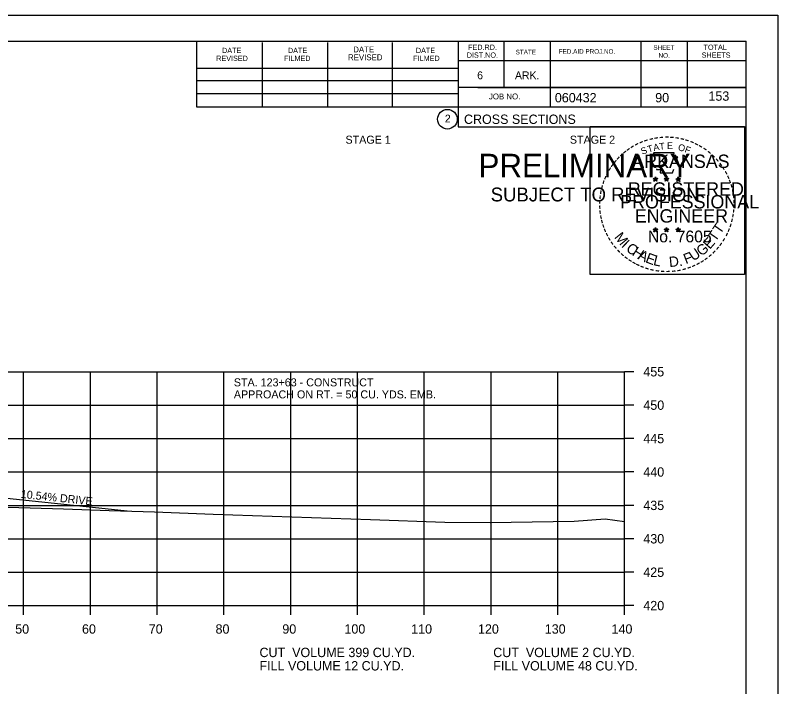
# Model space of a CAD drawing. Extents: x 1538688 to 1540766, y 656250 to 671912.
# Drawn here: x 1538906.9 to 1539021.1, y 659650.8 to 659751.3 of the extents above; entities that cross this region are included whole.
import ezdxf

# ---------------------------------------------------------------- set-up
doc = ezdxf.new("R2010")
doc.units = 0
for name, color, linetype in [('16', 7, 'Continuous'), ('18', 7, 'Continuous'), ('22', 7, 'Continuous'), ('26', 7, 'Continuous'), ('7', 7, 'Continuous'), ('8', 7, 'Continuous'), ('9', 7, 'Continuous'), ('Borings', 7, 'Continuous'), ('Default', 7, 'Continuous'), ('Horizontal Alignment', 7, 'Continuous'), ('RipRap', 7, 'Continuous')]:
    doc.layers.add(name, color=color, linetype=linetype)

msp = doc.modelspace()

# ---------------------------------------------------------------- linework, layer by layer
at = {"layer": '16'}
msp.add_line((1538923.66, 659677.08), (1538903.17, 659679.24), dxfattribs=at)
at = {"layer": '18'}
msp.add_lwpolyline([(1538895.73, 659677.98), (1538914.15, 659677.44), (1538920.98, 659677.17), (1538927.77, 659676.97), (1538936.54, 659676.64), (1538960.11, 659675.83), (1538971.23, 659675.42), (1538978.02, 659675.38), (1538990.63, 659675.6), (1538995.27, 659675.92), (1538998.18, 659675.56)], dxfattribs=at)
at = {"layer": '22'}
for p, q in [((1538718.18, 659697.95), (1538998.18, 659697.95)), ((1538908.18, 659662.95), (1538908.18, 659697.95)), ((1538918.18, 659662.95), (1538918.18, 659697.95)), ((1538928.18, 659662.95), (1538928.18, 659697.95)), ((1538938.18, 659662.95), (1538938.18, 659697.95)), ((1538948.18, 659662.95), (1538948.18, 659697.95)), ((1538958.18, 659662.95), (1538958.18, 659697.95)), ((1538968.18, 659662.95), (1538968.18, 659697.95)), ((1538978.18, 659662.95), (1538978.18, 659697.95)), ((1538988.18, 659662.95), (1538988.18, 659697.95)), ((1538998.18, 659662.95), (1538998.18, 659697.95)), ((1538718.18, 659692.95), (1538998.18, 659692.95)), ((1538718.18, 659687.95), (1538998.18, 659687.95)), ((1538718.18, 659682.95), (1538998.18, 659682.95)), ((1538718.18, 659677.95), (1538998.18, 659677.95)), ((1538718.18, 659672.95), (1538998.18, 659672.95)), ((1538718.18, 659667.95), (1538998.18, 659667.95)), ((1538718.18, 659662.95), (1538998.18, 659662.95))]:
    msp.add_line(p, q, dxfattribs=at)
at = {"layer": '26'}
msp.add_line((1538687.78, 659751.3), (1539021.11, 659751.3), dxfattribs=at)
for points in [[(1538687.77, 659751.3), (1539021.11, 659751.3), (1539021.11, 659537.97), (1538687.77, 659537.97)], [(1538993.03, 659734.64), (1539016.13, 659734.64), (1539016.13, 659712.49), (1538993.03, 659712.49)]]:
    msp.add_lwpolyline(points, close=True, dxfattribs=at)
at = {"layer": '8'}
for p, q in [((1539002.44, 659726.86), (1539002.79, 659726.75)), ((1539002.44, 659726.86), (1539002.69, 659726.81)), ((1539002.44, 659726.86), (1539002.68, 659726.73)), ((1539002.57, 659726.45), (1539002.79, 659726.75)), ((1539002.57, 659726.45), (1539002.7, 659726.69)), ((1539002.57, 659726.45), (1539002.79, 659726.67)), ((1539002.79, 659727.11), (1539002.75, 659726.86)), ((1539002.79, 659726.75), (1539002.79, 659727.11)), ((1539002.79, 659727.11), (1539002.84, 659726.86)), ((1539003.13, 659726.86), (1539002.79, 659726.75)), ((1539003, 659726.45), (1539002.79, 659726.75)), ((1539003, 659726.45), (1539002.79, 659726.66)), ((1539003.13, 659726.86), (1539002.85, 659726.81)), ((1539003, 659726.45), (1539002.86, 659726.74)), ((1539003.13, 659726.86), (1539002.93, 659726.75)), ((1539004.11, 659726.86), (1539004.46, 659726.75)), ((1539004.11, 659726.86), (1539004.36, 659726.81)), ((1539004.11, 659726.86), (1539004.35, 659726.73)), ((1539004.24, 659726.45), (1539004.46, 659726.75)), ((1539004.24, 659726.45), (1539004.37, 659726.69)), ((1539004.24, 659726.45), (1539004.46, 659726.67)), ((1539004.46, 659727.11), (1539004.42, 659726.86)), ((1539004.46, 659726.75), (1539004.46, 659727.11)), ((1539004.46, 659727.11), (1539004.51, 659726.86)), ((1539004.8, 659726.86), (1539004.46, 659726.75)), ((1539004.67, 659726.45), (1539004.46, 659726.75)), ((1539004.67, 659726.45), (1539004.46, 659726.66)), ((1539004.8, 659726.86), (1539004.52, 659726.81)), ((1539004.67, 659726.45), (1539004.53, 659726.74)), ((1539004.8, 659726.86), (1539004.6, 659726.75)), ((1539005.87, 659726.84), (1539006.22, 659726.73)), ((1539005.87, 659726.84), (1539006.13, 659726.8)), ((1539005.87, 659726.84), (1539006.11, 659726.72)), ((1539006.01, 659726.44), (1539006.22, 659726.73)), ((1539006.01, 659726.44), (1539006.13, 659726.68)), ((1539006.01, 659726.44), (1539006.22, 659726.65)), ((1539006.22, 659727.1), (1539006.18, 659726.85)), ((1539006.22, 659726.73), (1539006.22, 659727.1)), ((1539006.22, 659727.1), (1539006.27, 659726.85)), ((1539006.57, 659726.84), (1539006.22, 659726.73)), ((1539006.43, 659726.44), (1539006.22, 659726.73)), ((1539006.43, 659726.44), (1539006.22, 659726.65)), ((1539006.57, 659726.84), (1539006.28, 659726.8)), ((1539006.43, 659726.44), (1539006.3, 659726.73)), ((1539006.57, 659726.84), (1539006.36, 659726.74)), ((1539002.78, 659719.54), (1539002.74, 659719.29)), ((1539002.78, 659719.17), (1539002.78, 659719.54)), ((1539002.78, 659719.54), (1539002.83, 659719.29)), ((1539004.45, 659719.54), (1539004.41, 659719.29)), ((1539004.45, 659719.17), (1539004.45, 659719.54)), ((1539004.45, 659719.54), (1539004.5, 659719.29)), ((1539006.22, 659719.53), (1539006.18, 659719.28)), ((1539006.22, 659719.16), (1539006.22, 659719.53)), ((1539006.22, 659719.53), (1539006.27, 659719.28)), ((1539002.43, 659719.28), (1539002.78, 659719.17)), ((1539002.43, 659719.28), (1539002.69, 659719.24)), ((1539002.43, 659719.28), (1539002.67, 659719.16)), ((1539002.57, 659718.88), (1539002.78, 659719.17)), ((1539002.57, 659718.88), (1539002.69, 659719.12)), ((1539002.57, 659718.88), (1539002.78, 659719.09)), ((1539003.13, 659719.28), (1539002.78, 659719.17)), ((1539003, 659718.88), (1539002.78, 659719.17)), ((1539003, 659718.88), (1539002.78, 659719.09)), ((1539003.13, 659719.28), (1539002.84, 659719.23)), ((1539003, 659718.88), (1539002.86, 659719.17)), ((1539003.13, 659719.28), (1539002.93, 659719.18)), ((1539004.1, 659719.28), (1539004.45, 659719.17)), ((1539004.1, 659719.28), (1539004.36, 659719.24)), ((1539004.1, 659719.28), (1539004.34, 659719.16)), ((1539004.24, 659718.88), (1539004.45, 659719.17)), ((1539004.24, 659718.88), (1539004.36, 659719.12)), ((1539004.24, 659718.88), (1539004.45, 659719.09)), ((1539004.8, 659719.28), (1539004.45, 659719.17)), ((1539004.67, 659718.88), (1539004.45, 659719.17)), ((1539004.67, 659718.88), (1539004.45, 659719.09)), ((1539004.8, 659719.28), (1539004.51, 659719.23)), ((1539004.67, 659718.88), (1539004.53, 659719.17)), ((1539004.8, 659719.28), (1539004.6, 659719.18)), ((1539005.87, 659719.27), (1539006.22, 659719.16)), ((1539005.87, 659719.27), (1539006.12, 659719.23)), ((1539005.87, 659719.27), (1539006.11, 659719.15)), ((1539006, 659718.87), (1539006.22, 659719.16)), ((1539006, 659718.87), (1539006.13, 659719.11)), ((1539006, 659718.87), (1539006.22, 659719.08)), ((1539006.57, 659719.27), (1539006.22, 659719.16)), ((1539006.43, 659718.87), (1539006.22, 659719.16)), ((1539006.43, 659718.87), (1539006.22, 659719.08)), ((1539006.57, 659719.27), (1539006.28, 659719.22)), ((1539006.43, 659718.87), (1539006.3, 659719.16)), ((1539006.57, 659719.27), (1539006.36, 659719.17))]:
    msp.add_line(p, q, dxfattribs=at)
for points in [[(1539002.48, 659730.73), (1539002.75, 659729.91)], [(1539005.99, 659729.81), (1539006.13, 659730.1), (1539005.45, 659730.07), (1539005.6, 659730.73), (1539002.48, 659730.73)], [(1539002.97, 659728.31), (1539002.97, 659728.22), (1539003.53, 659728.21), (1539003.48, 659727.73), (1539005.35, 659727.73), (1539005.55, 659728.27)], [(1539002.79, 659727.11), (1539003, 659726.45), (1539002.44, 659726.86), (1539003.13, 659726.86), (1539002.57, 659726.45), (1539002.79, 659727.11)], [(1539004.46, 659727.11), (1539004.67, 659726.45), (1539004.11, 659726.86), (1539004.8, 659726.86), (1539004.24, 659726.45), (1539004.46, 659727.11)], [(1539006.22, 659727.1), (1539006.43, 659726.44), (1539005.87, 659726.84), (1539006.57, 659726.84), (1539006.01, 659726.44), (1539006.22, 659727.1)], [(1539002.78, 659719.54), (1539003, 659718.88), (1539002.43, 659719.28), (1539003.13, 659719.28), (1539002.57, 659718.88), (1539002.78, 659719.54)], [(1539004.45, 659719.54), (1539004.67, 659718.88), (1539004.1, 659719.28), (1539004.8, 659719.28), (1539004.24, 659718.88), (1539004.45, 659719.54)], [(1539006.22, 659719.53), (1539006.43, 659718.87), (1539005.87, 659719.27), (1539006.57, 659719.27), (1539006, 659718.87), (1539006.22, 659719.53)]]:
    msp.add_lwpolyline(points, dxfattribs=at)
for centre, radius in [((1539002.79, 659726.75), 0.172), ((1539002.79, 659726.75), 0.145), ((1539002.79, 659726.75), 0.116), ((1539002.79, 659726.75), 0.0991), ((1539002.79, 659726.75), 0.0747), ((1539002.79, 659726.75), 0.0495), ((1539002.79, 659726.75), 0.0296), ((1539004.46, 659726.75), 0.172), ((1539004.46, 659726.75), 0.145), ((1539004.46, 659726.75), 0.116), ((1539004.46, 659726.75), 0.0991), ((1539004.46, 659726.75), 0.0747), ((1539004.46, 659726.75), 0.0495), ((1539004.46, 659726.75), 0.0296), ((1539006.22, 659726.73), 0.172), ((1539006.22, 659726.73), 0.145), ((1539006.22, 659726.73), 0.116), ((1539006.22, 659726.73), 0.0991), ((1539006.22, 659726.73), 0.0747), ((1539006.22, 659726.73), 0.0495), ((1539006.22, 659726.73), 0.0296), ((1539002.78, 659719.17), 0.172), ((1539002.78, 659719.17), 0.145), ((1539002.78, 659719.17), 0.116), ((1539002.78, 659719.17), 0.0991), ((1539002.78, 659719.17), 0.0747), ((1539002.78, 659719.17), 0.0495), ((1539002.78, 659719.17), 0.0296), ((1539004.45, 659719.17), 0.172), ((1539004.45, 659719.17), 0.145), ((1539004.45, 659719.17), 0.116), ((1539004.45, 659719.17), 0.0991), ((1539004.45, 659719.17), 0.0747), ((1539004.45, 659719.17), 0.0495), ((1539004.45, 659719.17), 0.0296), ((1539006.22, 659719.16), 0.172), ((1539006.22, 659719.16), 0.145), ((1539006.22, 659719.16), 0.116), ((1539006.22, 659719.16), 0.0991), ((1539006.22, 659719.16), 0.0747), ((1539006.22, 659719.16), 0.0495), ((1539006.22, 659719.16), 0.0296)]:
    msp.add_circle(centre, radius, dxfattribs=at)
at = {"layer": 'Borings'}
for p, q in [((1538998.18, 659662.95), (1538998.18, 659697.95)), ((1538999.58, 659697.95), (1538998.18, 659697.95)), ((1538999.58, 659692.95), (1538998.18, 659692.95)), ((1538999.58, 659687.95), (1538998.18, 659687.95)), ((1538999.58, 659682.95), (1538998.18, 659682.95)), ((1538999.58, 659677.95), (1538998.18, 659677.95)), ((1538999.58, 659672.95), (1538998.18, 659672.95)), ((1538999.58, 659667.95), (1538998.18, 659667.95)), ((1538718.18, 659662.95), (1538998.18, 659662.95)), ((1538908.18, 659661.55), (1538908.18, 659662.95)), ((1538918.18, 659661.55), (1538918.18, 659662.95)), ((1538928.18, 659661.55), (1538928.18, 659662.95)), ((1538938.18, 659661.55), (1538938.18, 659662.95)), ((1538948.18, 659661.55), (1538948.18, 659662.95)), ((1538958.18, 659661.55), (1538958.18, 659662.95)), ((1538968.18, 659661.55), (1538968.18, 659662.95)), ((1538978.18, 659661.55), (1538978.18, 659662.95)), ((1538988.18, 659661.55), (1538988.18, 659662.95)), ((1538998.18, 659661.55), (1538998.18, 659662.95)), ((1538999.58, 659662.95), (1538998.18, 659662.95))]:
    msp.add_line(p, q, dxfattribs=at)
at = {"layer": 'RipRap'}
for p, q in [((1538700.18, 659747.41), (1539016.36, 659747.41)), ((1538934.1, 659737.53), (1538934.1, 659747.41)), ((1538943.96, 659737.53), (1538943.96, 659747.21)), ((1538953.72, 659737.53), (1538953.72, 659747.21)), ((1538963.4, 659737.53), (1538963.4, 659747.21)), ((1538973.26, 659747.41), (1538973.26, 659734.61)), ((1538980.1, 659747.41), (1538980.1, 659740.47)), ((1538987.04, 659747.41), (1538987.04, 659737.53)), ((1539000.62, 659747.41), (1539000.62, 659737.53)), ((1539007.56, 659747.41), (1539007.56, 659737.53)), ((1539016.36, 659541.95), (1539016.36, 659747.41)), ((1539016.36, 659744.47), (1538973.26, 659744.47)), ((1539016.36, 659744.49), (1539016.36, 659744.49)), ((1538934.1, 659743.39), (1538973.26, 659743.39)), ((1538934.1, 659741.53), (1538973.26, 659741.53)), ((1539016.36, 659740.47), (1538973.26, 659740.47)), ((1538976.22, 659740.47), (1539016.36, 659740.47)), ((1538934.1, 659737.53), (1538934.1, 659739.59)), ((1538934.1, 659739.59), (1538973.26, 659739.59)), ((1539016.36, 659737.53), (1538934.1, 659737.53)), ((1538973.26, 659734.61), (1539016.36, 659734.61))]:
    msp.add_line(p, q, dxfattribs=at)
msp.add_circle((1538971.64, 659735.75), 1.47, dxfattribs=at)

# ---------------------------------------------------------------- texts
at = {"layer": '16'}
msp.add_text('10.54% DRIVE', height=1.2, rotation=353.9853, dxfattribs=at).set_placement((1538907.71, 659679.08))
at = {"layer": '7'}
for s, height, p in [('90', 1.4, (1539002.76, 659738.27)), ('153', 1.4, (1539010.73, 659738.51)), ('STA. 123+63 - CONSTRUCT', 1.2, (1538939.66, 659695.76)), ('APPROACH ON RT. = 50 CU. YDS. EMB.', 1.2, (1538939.66, 659693.96))]:
    msp.add_text(s, height=height, dxfattribs=at).set_placement(p)
at = {"layer": '8'}
for s, height, rotation, p in [('-', 1.6, 5.8968, (1539003.38, 659732.37)), ('-', 1.6, 0.1862, (1539004.16, 659732.45)), ('-', 1.6, 357.743, (1539004.88, 659732.43)), ('-', 1.6, 28.7918, (1538999.96, 659731.28)), ('-', 1.6, 24.3072, (1539000.59, 659731.59)), ('-', 1.6, 19.1761, (1539001.23, 659731.86)), ('-', 1.6, 13.6301, (1539001.98, 659732.1)), ('A', 1, 11.2132, (1539002.57, 659730.99)), ('-', 1.6, 10.2193, (1539002.66, 659732.26)), ('T', 1, 6.0228, (1539003.42, 659731.16)), ('E', 1, 0.8323, (1539004.53, 659731.27)), ('-', 1.6, 352.1617, (1539005.62, 659732.38)), ('O', 1, 350.4515, (1539006.13, 659731.06)), ('-', 1.6, 347.2049, (1539006.34, 659732.26)), ('-', 1.6, 342.3362, (1539006.98, 659732.11)), ('-', 1.6, 337.8551, (1539007.71, 659731.89)), ('-', 1.6, 334.1211, (1539008.34, 659731.61)), ('-', 1.6, 38.9507, (1538998.31, 659730.13)), ('-', 1.6, 36.2317, (1538998.79, 659730.51)), ('-', 1.6, 34.0636, (1538999.36, 659730.91)), ('S', 1, 21.594, (1539000.83, 659730.41)), ('T', 1, 16.4036, (1539001.75, 659730.74)), ('F', 1, 340.0707, (1539007.09, 659730.83)), ('-', 1.6, 329.6409, (1539008.92, 659731.33)), ('-', 1.6, 325.8627, (1539009.57, 659730.97)), ('-', 1.6, 320.5297, (1539010.18, 659730.54)), ('-', 1.6, 48.423, (1538997.43, 659729.24)), ('-', 1.6, 42.9622, (1538997.88, 659729.72)), ('ARKANSAS', 2, 360, (1538999.33, 659728.45)), ('-', 1.6, 315.5786, (1539010.77, 659730.06)), ('-', 1.6, 309.8797, (1539011.34, 659729.51)), ('-', 1.6, 58.0706, (1538996.29, 659727.66)), ('-', 1.6, 54.2325, (1538996.61, 659728.18)), ('-', 1.6, 50.6142, (1538997.03, 659728.75)), ('-', 1.6, 306.6522, (1539011.87, 659728.9)), ('-', 1.4, 303.6753, (1539012.35, 659728.34)), ('-', 1.6, 62.8713, (1538995.97, 659727.04)), ('-', 1.6, 299.6684, (1539012.67, 659727.73)), ('-', 1.6, 72.3945, (1538995.5, 659725.8)), ('-', 1.6, 67.7743, (1538995.72, 659726.43)), ('REGISTERED', 2, 360, (1538998.65, 659724.3)), ('DWB', 0.01, 360, (1539002.77, 659726.74)), ('DWB', 0.01, 360, (1539004.44, 659726.74)), ('DWB', 0.01, 360, (1539006.21, 659726.73)), ('-', 1.6, 294.6628, (1539013, 659727.12)), ('-', 1.6, 290.5728, (1539013.25, 659726.54)), ('-', 1.6, 75.461, (1538995.3, 659725.09)), ('-', 1.6, 285.1233, (1539013.49, 659725.96)), ('-', 1.6, 280.5493, (1539013.69, 659725.22)), ('-', 1.6, 85.1863, (1538995.09, 659723.68)), ('-', 1.6, 81.2013, (1538995.17, 659724.38)), ('PROFESSIONAL', 2, 360, (1538997.51, 659722.39)), ('-', 1.6, 276.5962, (1539013.85, 659724.45)), ('-', 1.6, 89.0622, (1538995.07, 659722.98)), ('-', 1.6, 274.3301, (1539013.91, 659723.73)), ('-', 1.6, 269.9407, (1539013.94, 659723.1)), ('-', 1.6, 94.1959, (1538995.1, 659722.26)), ('-', 1.6, 98.9479, (1538995.17, 659721.59)), ('ENGINEER', 2, 360, (1538999.69, 659720.27)), ('-', 1.6, 263.5172, (1539013.93, 659722.43)), ('-', 1.6, 101.7149, (1538995.31, 659720.86)), ('-', 1.6, 105.4578, (1538995.47, 659720.26)), ('-', 1.6, 255.7626, (1539013.74, 659721.1)), ('-', 1.6, 260.9953, (1539013.85, 659721.78)), ('-', 1.6, 109.0874, (1538995.69, 659719.63)), ('T', 1.54, 55.055, (1539012.5, 659718.44)), ('-', 1.6, 252.8681, (1539013.56, 659720.38)), ('-', 1.6, 114.0643, (1538995.94, 659719.04)), ('-', 1.6, 115.7289, (1538996.24, 659718.42)), ('M', 1.54, 308.9175, (1538996.55, 659718.06)), ('No. 7605', 1.757, 360, (1539001.67, 659717.32)), ('DWB', 0.01, 360, (1539002.77, 659719.17)), ('DWB', 0.01, 360, (1539004.44, 659719.17)), ('DWB', 0.01, 360, (1539006.2, 659719.16)), ('T', 1.54, 55.055, (1539011.77, 659717.32)), ('-', 1.6, 244.6197, (1539013.08, 659719.08)), ('-', 1.6, 247.8887, (1539013.34, 659719.71)), ('-', 1.6, 120.4471, (1538996.6, 659717.83)), ('-', 1.6, 125.8934, (1538997, 659717.27)), ('I', 1.54, 316.4636, (1538997.6, 659716.74)), ('E', 1.54, 48.7313, (1539010.93, 659716.19)), ('-', 1.6, 233.8452, (1539012.28, 659717.67)), ('-', 1.6, 239.0712, (1539012.68, 659718.32)), ('-', 1.6, 130.7181, (1538997.47, 659716.72)), ('-', 1.6, 134.2238, (1538997.98, 659716.17)), ('C', 1.54, 324.0197, (1538998.27, 659716.12)), ('H', 1.54, 327.5342, (1538999.18, 659715.47)), ('A', 1.54, 332.5513, (1539000.03, 659714.93)), ('U', 1.54, 34.4052, (1539008.47, 659714.44)), ('G', 1.54, 38.2173, (1539009.67, 659715.17)), ('-', 1.6, 225.7653, (1539011.37, 659716.54)), ('-', 1.6, 231.2538, (1539011.85, 659717.11)), ('-', 1.6, 138.9338, (1538998.51, 659715.71)), ('-', 1.6, 144.6463, (1538999.06, 659715.3)), ('E', 1.54, 339.2068, (1539001.19, 659714.37)), ('L', 1.54, 346.2929, (1539002.38, 659713.94)), ('D.', 1.54, 5.2602, (1539004.89, 659713.61)), ('F', 1.54, 20.8202, (1539007.34, 659714.04)), ('-', 1.6, 215.7363, (1539010.3, 659715.56)), ('-', 1.6, 221.0851, (1539010.85, 659716.03)), ('-', 1.6, 148.0898, (1538999.63, 659714.93)), ('-', 1.6, 151.5704, (1539000.2, 659714.61)), ('-', 1.6, 154.6002, (1539000.73, 659714.36)), ('-', 1.6, 158.5612, (1539001.35, 659714.11)), ('-', 1.6, 204.2516, (1539008.59, 659714.51)), ('-', 1.6, 207.3568, (1539009.21, 659714.83)), ('-', 1.6, 212.2491, (1539009.77, 659715.17)), ('-', 1.6, 162.7983, (1539002.04, 659713.89)), ('-', 1.6, 167.5555, (1539002.75, 659713.73)), ('-', 1.6, 173.1155, (1539003.52, 659713.62)), ('-', 1.6, 176.5183, (1539004.27, 659713.57)), ('-', 1.6, 181.5918, (1539005.02, 659713.59)), ('-', 1.6, 185.8167, (1539005.83, 659713.66)), ('-', 1.6, 191.2858, (1539006.56, 659713.79)), ('-', 1.6, 195.4743, (1539007.29, 659713.99)), ('-', 1.6, 200.7184, (1539007.97, 659714.24))]:
    msp.add_text(s, height=height, rotation=rotation, dxfattribs=at).set_placement(p)
at = {"layer": '9'}
for s, height, p in [('PRELIMINARY', 3.5, (1538976.31, 659727.07)), ('DWB', 0.01, (1538977.06, 659728.92)), ('SUBJECT TO REVISION', 2.0751, (1538978.12, 659723.44))]:
    msp.add_text(s, height=height, rotation=360, dxfattribs=at).set_placement(p)
at = {"layer": 'Default'}
for s, p in [('STAGE 1', (1538956.38, 659732.08)), ('STAGE 2', (1538989.98, 659732.08))]:
    msp.add_text(s, height=1.2, dxfattribs=at).set_placement(p)
at = {"layer": 'Horizontal Alignment'}
for s, p in [('455', (1539000.98, 659697.25)), ('450', (1539000.98, 659692.25)), ('445', (1539000.98, 659687.25)), ('440', (1539000.98, 659682.25)), ('435', (1539000.98, 659677.25)), ('430', (1539000.98, 659672.25)), ('425', (1539000.98, 659667.25)), ('420', (1539000.98, 659662.25)), ('50', (1538906.92, 659658.75)), ('60', (1538916.92, 659658.75)), ('70', (1538926.92, 659658.75)), ('80', (1538936.92, 659658.75)), ('90', (1538946.92, 659658.75)), ('100', (1538956.22, 659658.75)), ('110', (1538966.22, 659658.75)), ('120', (1538976.22, 659658.75)), ('130', (1538986.22, 659658.75)), ('140', (1538996.22, 659658.75)), ('CUT  VOLUME 399 CU.YD.', (1538943.5, 659655.24)), ('CUT  VOLUME 2 CU.YD.', (1538978.5, 659655.24)), ('FILL VOLUME 12 CU.YD.', (1538943.5, 659653.24)), ('FILL VOLUME 48 CU.YD.', (1538978.5, 659653.24))]:
    msp.add_text(s, height=1.4, dxfattribs=at).set_placement(p)
at = {"layer": 'RipRap'}
for s, height, p in [('FED.RD.', 0.782, (1538974.74, 659746.13)), ('TOTAL', 0.782, (1539010, 659746.13)), ('DATE', 0.782, (1538937.9, 659745.65)), ('DATE', 0.782, (1538947.76, 659745.65)), ('DATE', 0.879, (1538957.54, 659745.75)), ('DATE', 0.782, (1538966.92, 659745.65)), ('DIST.NO.', 0.782, (1538974.54, 659744.95)), ('STATE', 0.684, (1538981.86, 659745.45)), ('FED.AID PROJ.NO.', 0.684, (1538988.32, 659745.55)), ('SHEET', 0.684, (1539002.48, 659746.13)), ('SHEETS', 0.782, (1539009.72, 659744.95)), ('REVISED', 0.782, (1538937.02, 659744.47)), ('FILMED', 0.782, (1538947.18, 659744.47)), ('REVISED', 0.879, (1538956.76, 659744.57)), ('FILMED', 0.782, (1538966.52, 659744.47)), ('NO.', 0.684, (1539003.26, 659744.95)), ('6', 1.17, (1538976.1, 659741.73)), ('ARK.', 1.172, (1538981.76, 659741.73)), ('JOB NO.', 0.879, (1538977.86, 659738.71)), ('060432', 1.4, (1538987.73, 659738.27)), ('2', 1.17, (1538971.26, 659735.26)), ('CROSS SECTIONS', 1.4, (1538974.12, 659735.04))]:
    msp.add_text(s, height=height, rotation=360, dxfattribs=at).set_placement(p)

doc.saveas('drawing.dxf')
